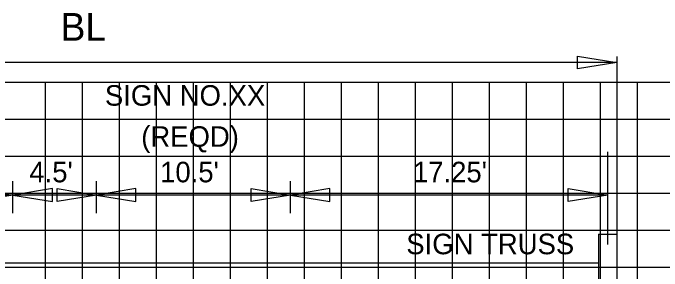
# Model space of a CAD drawing. Extents: x 1797809 to 2198143, y 249608 to 1237864.
# Drawn here: x 2196744.51 to 2196779.6, y 1237212.91 to 1237226.86 of the extents above; entities that cross this region are included whole.
import ezdxf

# ---------------------------------------------------------------- set-up
doc = ezdxf.new("R2010")
doc.units = 0
for name, color, linetype in [('3', 7, 'Continuous'), ('60', 7, 'Continuous'), ('Default', 7, 'Continuous'), ('GSDIMS', 7, 'Continuous'), ('GSSHT', 7, 'Continuous'), ('Level 55', 7, 'Continuous')]:
    doc.layers.add(name, color=color, linetype=linetype)

msp = doc.modelspace()

# ---------------------------------------------------------------- linework, layer by layer
at = {"layer": '3'}
for p, q in [((2196777.162, 1237224.498), (2196777.162, 1237214.896)), ((2196777.162, 1237224.177), (2196711.388, 1237224.177)), ((2196776.162, 1237214.896), (2196776.162, 1237176.464)), ((2196777.162, 1237214.896), (2196777.162, 1237176.464))]:
    msp.add_line(p, q, dxfattribs=at)
at = {"layer": 'Default'}
msp.add_line((2196776.662, 1237214.343), (2196776.662, 1237219.357), dxfattribs=at)
at = {"layer": 'GSDIMS'}
for p, q in [((2196744.513, 1237216.035), (2196744.513, 1237217.776)), ((2196749.026, 1237216.035), (2196749.026, 1237217.776)), ((2196759.516, 1237216.035), (2196759.516, 1237217.776)), ((2196744.513, 1237217.018), (2196728.029, 1237217.018)), ((2196749.026, 1237217.018), (2196744.513, 1237217.018)), ((2196759.516, 1237217.018), (2196749.026, 1237217.018)), ((2196776.662, 1237217.018), (2196759.516, 1237217.018)), ((2196776.162, 1237214.896), (2196777.162, 1237214.896)), ((2196712.388, 1237213.355), (2196776.162, 1237213.355))]:
    msp.add_line(p, q, dxfattribs=at)
for points in [[(2196777.162, 1237224.177), (2196775.033, 1237223.83), (2196775.033, 1237224.524)], [(2196744.513, 1237217.018), (2196742.384, 1237216.671), (2196742.384, 1237217.365)], [(2196744.513, 1237217.018), (2196746.641, 1237216.671), (2196746.641, 1237217.365)], [(2196749.026, 1237217.018), (2196746.898, 1237216.671), (2196746.898, 1237217.365)], [(2196749.026, 1237217.018), (2196751.155, 1237216.671), (2196751.155, 1237217.365)], [(2196759.516, 1237217.018), (2196757.387, 1237216.671), (2196757.387, 1237217.365)], [(2196759.516, 1237217.018), (2196761.644, 1237216.671), (2196761.644, 1237217.365)], [(2196776.662, 1237217.018), (2196774.533, 1237216.671), (2196774.533, 1237217.365)]]:
    msp.add_lwpolyline(points, close=True, dxfattribs=at)
at = {"layer": 'GSSHT'}
for p, q in [((2196808.271, 1237223.106), (2196678.271, 1237223.106)), ((2196746.271, 1237163.106), (2196746.271, 1237223.106)), ((2196748.271, 1237163.106), (2196748.271, 1237223.106)), ((2196750.271, 1237163.106), (2196750.271, 1237223.106)), ((2196752.271, 1237163.106), (2196752.271, 1237223.106)), ((2196754.271, 1237163.106), (2196754.271, 1237223.106)), ((2196756.271, 1237163.106), (2196756.271, 1237223.106)), ((2196758.271, 1237163.106), (2196758.271, 1237223.106)), ((2196760.271, 1237163.106), (2196760.271, 1237223.106)), ((2196762.271, 1237163.106), (2196762.271, 1237223.106)), ((2196764.271, 1237163.106), (2196764.271, 1237223.106)), ((2196766.271, 1237163.106), (2196766.271, 1237223.106)), ((2196768.271, 1237163.106), (2196768.271, 1237223.106)), ((2196770.271, 1237163.106), (2196770.271, 1237223.106)), ((2196772.271, 1237163.106), (2196772.271, 1237223.106)), ((2196774.271, 1237163.106), (2196774.271, 1237223.106)), ((2196776.271, 1237163.106), (2196776.271, 1237223.106)), ((2196778.271, 1237163.106), (2196778.271, 1237223.106)), ((2196808.271, 1237221.106), (2196678.271, 1237221.106)), ((2196808.271, 1237219.106), (2196678.271, 1237219.106)), ((2196808.271, 1237217.106), (2196678.271, 1237217.106)), ((2196808.271, 1237215.106), (2196678.271, 1237215.106)), ((2196808.271, 1237213.106), (2196678.271, 1237213.106))]:
    msp.add_line(p, q, dxfattribs=at)

# ---------------------------------------------------------------- texts
at = {"layer": '60'}
msp.add_text('BL', height=1.5, dxfattribs=at).set_placement((2196747.09, 1237225.356))
at = {"layer": 'Level 55'}
for s, p in [('SIGN NO.XX', (2196749.483, 1237221.846)), ('(REQD)', (2196751.446, 1237219.625)), ("4.5'", (2196745.397, 1237217.706)), ("10.5'", (2196752.467, 1237217.706)), ("17.25'", (2196766.135, 1237217.706)), ('SIGN TRUSS', (2196765.775, 1237213.819))]:
    msp.add_text(s, height=1.1105, dxfattribs=at).set_placement(p)

doc.saveas('drawing.dxf')
